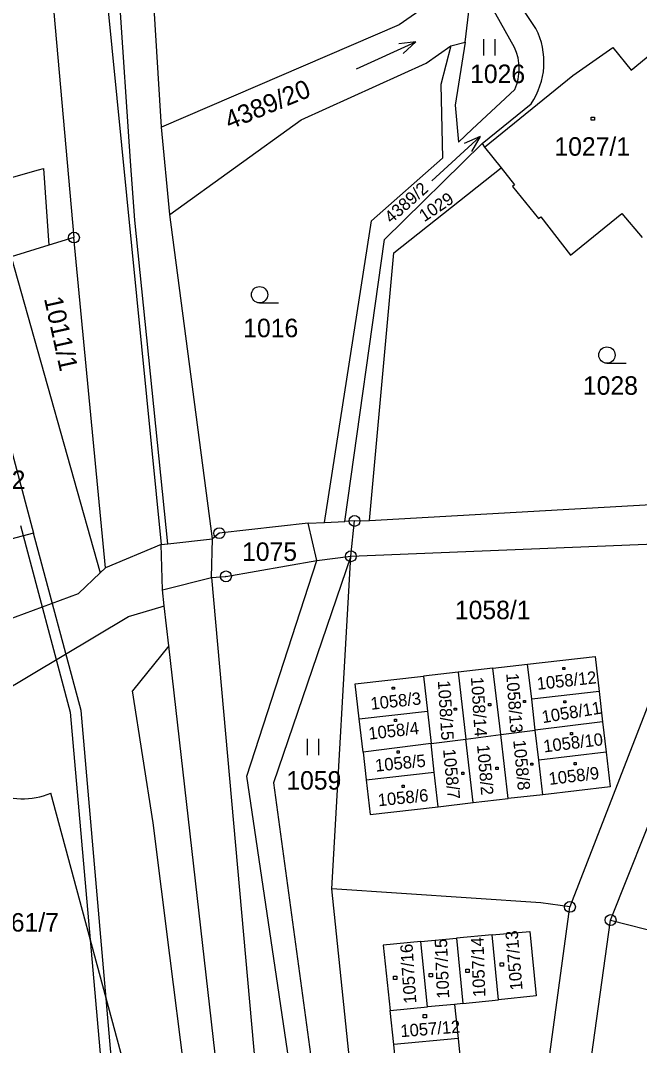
# Model space of a CAD drawing. Extents: x -468021 to -466942, y -1130484 to -1128584.
# Drawn here: x -467174.5 to -467117.6, y -1129550 to -1129455.8 of the extents above; entities that cross this region are included whole.
import ezdxf

# ---------------------------------------------------------------- set-up
doc = ezdxf.new("R2010")
doc.units = 0
doc.layers.add('DKM', color=7, linetype='Continuous')
doc.layers.add('HORKOVOD_SKUTEČNOST_předizolované potrubí', color=7, linetype='Continuous')

msp = doc.modelspace()

# ---------------------------------------------------------------- linework, layer by layer
at = {"layer": 'DKM'}
for p, q in [((-467161.53, -1129465.6), (-467165.04, -1129407.93)), ((-467164.36, -1129468.75), (-467168.4, -1129408.56)), ((-467170.53, -1129413.79), (-467161.54, -1129503.98)), ((-467172.67, -1129440.93), (-467169.57, -1129475.76)), ((-467133.62, -1129457.8), (-467132.85, -1129451.57)), ((-467129.07, -1129458.29), (-467132.85, -1129451.57)), ((-467127.11, -1129456.55), (-467129.22, -1129453.37)), ((-467137.06, -1129454.4), (-467139.68, -1129456.2)), ((-467139.68, -1129456.2), (-467161.53, -1129465.6)), ((-467143.599, -1129460.265), (-467138.14, -1129457.774)), ((-467138.14, -1129457.774), (-467139.712, -1129457.942)), ((-467138.14, -1129457.774), (-467139.297, -1129458.852)), ((-467137.21, -1129459.73), (-467134.93, -1129458.13)), ((-467134.93, -1129458.13), (-467135.84, -1129461.7)), ((-467134.93, -1129458.13), (-467133.62, -1129457.8)), ((-467133.62, -1129457.8), (-467134.52, -1129463.58)), ((-467131.89, -1129459.02), (-467131.89, -1129457.52)), ((-467130.89, -1129457.52), (-467130.89, -1129459.02)), ((-467123.73, -1129460.85), (-467120.03, -1129458.29)), ((-467120.03, -1129458.29), (-467118.36, -1129460.37)), ((-467118.36, -1129460.37), (-467116.46, -1129458.8)), ((-467148.69, -1129464.94), (-467137.21, -1129459.73)), ((-467131.83, -1129467.44), (-467123.73, -1129460.85)), ((-467135.84, -1129461.7), (-467135.7, -1129468.47)), ((-467132.98, -1129465.8), (-467129.04, -1129462.14)), ((-467134.52, -1129463.58), (-467134.22, -1129466.99)), ((-467132.06, -1129467.11), (-467127.56, -1129463.46)), ((-467160.75, -1129473.63), (-467148.69, -1129464.94)), ((-467122.04, -1129464.68), (-467121.74, -1129464.68)), ((-467122.04, -1129464.98), (-467122.04, -1129464.68)), ((-467121.74, -1129464.68), (-467121.74, -1129464.98)), ((-467160.75, -1129473.63), (-467161.53, -1129465.6)), ((-467134.22, -1129466.99), (-467132.98, -1129465.8)), ((-467121.74, -1129464.98), (-467122.04, -1129464.98)), ((-467136.67, -1129470.538), (-467132.249, -1129466.481)), ((-467132.249, -1129466.481), (-467133.693, -1129467.127)), ((-467132.249, -1129466.481), (-467133.016, -1129467.864)), ((-467141.02, -1129475.93), (-467132.06, -1129467.11)), ((-467132.06, -1129467.11), (-467131.83, -1129467.44)), ((-467131.83, -1129467.44), (-467130.31, -1129469.36)), ((-467135.7, -1129468.47), (-467142.22, -1129474.21)), ((-467194.95, -1129475.67), (-467172.83, -1129469.55)), ((-467172.83, -1129469.55), (-467172.38, -1129469.42)), ((-467172.38, -1129469.42), (-467171.88, -1129476.47)), ((-467163.96, -1129474.16), (-467164.36, -1129468.75)), ((-467140.16, -1129477.17), (-467130.31, -1129469.36)), ((-467130.31, -1129469.36), (-467129.07, -1129470.91)), ((-467129.07, -1129470.91), (-467129.26, -1129471.07)), ((-467129.26, -1129471.07), (-467126.86, -1129474.01)), ((-467160.94, -1129503.91), (-467163.96, -1129474.16)), ((-467156.82, -1129503.45), (-467160.75, -1129473.63)), ((-467146.55, -1129501.95), (-467142.22, -1129474.21)), ((-467126.86, -1129474.01), (-467126.67, -1129473.86)), ((-467126.67, -1129473.86), (-467123.92, -1129477.39)), ((-467123.92, -1129477.39), (-467119.21, -1129473.56)), ((-467119.21, -1129473.56), (-467117.35, -1129475.75)), ((-467169.57, -1129475.76), (-467171.88, -1129476.47)), ((-467166.67, -1129506.11), (-467169.57, -1129475.76)), ((-467144.66, -1129501.85), (-467141.02, -1129475.93)), ((-467171.88, -1129476.47), (-467175.35, -1129477.53)), ((-467142.41, -1129501.77), (-467140.16, -1129477.17)), ((-467175.35, -1129477.53), (-467167.15, -1129506.57)), ((-467152.51, -1129481.76), (-467150.76, -1129481.76)), ((-467120.58, -1129487.31), (-467118.83, -1129487.31)), ((-467142.41, -1129501.77), (-467111.78, -1129500.04)), ((-467148.05, -1129502.02), (-467156.21, -1129502.93)), ((-467148.05, -1129502.02), (-467146.55, -1129501.95)), ((-467147.24, -1129505.44), (-467148.05, -1129502.02)), ((-467146.55, -1129501.95), (-467144.66, -1129501.85)), ((-467143.78, -1129501.81), (-467144.66, -1129501.85)), ((-467144.12, -1129505.05), (-467143.78, -1129501.81)), ((-467143.78, -1129501.81), (-467142.41, -1129501.77)), ((-467160.94, -1129503.91), (-467156.82, -1129503.45)), ((-467156.92, -1129507.01), (-467156.82, -1129503.45)), ((-467156.21, -1129502.93), (-467156.82, -1129503.45)), ((-467161.54, -1129503.98), (-467166.67, -1129506.11)), ((-467161.54, -1129503.98), (-467160.94, -1129503.91)), ((-467161.44, -1129508.14), (-467161.54, -1129503.98)), ((-467144.12, -1129505.05), (-467110.99, -1129503.68)), ((-467110.99, -1129503.68), (-467123.98, -1129537.28)), ((-467155.6, -1129506.9), (-467147.24, -1129505.44)), ((-467153.68, -1129525.28), (-467147.24, -1129505.44)), ((-467144.12, -1129505.05), (-467151.22, -1129525.87)), ((-467147.24, -1129505.44), (-467144.12, -1129505.05)), ((-467145.86, -1129535.62), (-467144.12, -1129505.05)), ((-467167.15, -1129506.57), (-467166.67, -1129506.11)), ((-467169.16, -1129508.49), (-467167.15, -1129506.57)), ((-467161.44, -1129508.14), (-467156.92, -1129507.01)), ((-467156.92, -1129507.01), (-467155.6, -1129506.9)), ((-467156.92, -1129507.01), (-467150.89, -1129574.46)), ((-467161.27, -1129509.62), (-467161.44, -1129508.14)), ((-467183.91, -1129513.91), (-467169.16, -1129508.49)), ((-467164.55, -1129510.6), (-467161.55, -1129509.7)), ((-467161.55, -1129509.7), (-467161.27, -1129509.62)), ((-467160.85, -1129513.3), (-467161.27, -1129509.62)), ((-467177.3, -1129518.19), (-467164.55, -1129510.6)), ((-467160.85, -1129513.3), (-467164.2, -1129517.41)), ((-467153.89, -1129574.48), (-467160.85, -1129513.3)), ((-467127.88, -1129514.97), (-467121.67, -1129514.26)), ((-467121.67, -1129514.26), (-467121.3, -1129517.49)), ((-467134.26, -1129515.7), (-467137.45, -1129516.07)), ((-467131.07, -1129515.34), (-467134.26, -1129515.7)), ((-467134.26, -1129515.7), (-467133.55, -1129521.86)), ((-467131.07, -1129515.34), (-467127.88, -1129514.97)), ((-467130.35, -1129521.45), (-467131.07, -1129515.34)), ((-467127.5, -1129518.19), (-467127.88, -1129514.97)), ((-467124.647, -1129515.263), (-467124.446, -1129515.263)), ((-467124.647, -1129515.464), (-467124.647, -1129515.263)), ((-467124.446, -1129515.464), (-467124.647, -1129515.464)), ((-467124.446, -1129515.263), (-467124.446, -1129515.464)), ((-467143.72, -1129516.79), (-467137.45, -1129516.07)), ((-467137.45, -1129516.07), (-467137.09, -1129519.28)), ((-467162.3, -1129529.55), (-467164.2, -1129517.41)), ((-467143.35, -1129519.99), (-467143.72, -1129516.79)), ((-467140.317, -1129517.073), (-467140.116, -1129517.073)), ((-467140.317, -1129517.274), (-467140.317, -1129517.073)), ((-467140.116, -1129517.274), (-467140.317, -1129517.274)), ((-467140.116, -1129517.073), (-467140.116, -1129517.274)), ((-467121.3, -1129517.49), (-467127.5, -1129518.19)), ((-467121.3, -1129517.49), (-467120.98, -1129520.26)), ((-467131.457, -1129518.593), (-467131.256, -1129518.593)), ((-467131.457, -1129518.794), (-467131.457, -1129518.593)), ((-467131.256, -1129518.593), (-467131.256, -1129518.794)), ((-467128.257, -1129518.303), (-467128.056, -1129518.303)), ((-467128.257, -1129518.504), (-467128.257, -1129518.303)), ((-467128.056, -1129518.504), (-467128.257, -1129518.504)), ((-467128.056, -1129518.303), (-467128.056, -1129518.504)), ((-467127.17, -1129521.05), (-467127.5, -1129518.19)), ((-467124.557, -1129518.333), (-467124.356, -1129518.333)), ((-467124.557, -1129518.534), (-467124.557, -1129518.333)), ((-467124.356, -1129518.534), (-467124.557, -1129518.534)), ((-467124.356, -1129518.333), (-467124.356, -1129518.534)), ((-467143.35, -1129519.99), (-467137.09, -1129519.28)), ((-467137.09, -1129519.28), (-467136.75, -1129522.27)), ((-467134.617, -1129519.003), (-467134.416, -1129519.003)), ((-467134.617, -1129519.204), (-467134.617, -1129519.003)), ((-467134.416, -1129519.204), (-467134.617, -1129519.204)), ((-467134.416, -1129519.003), (-467134.416, -1129519.204)), ((-467131.256, -1129518.794), (-467131.457, -1129518.794)), ((-467143, -1129523.06), (-467143.35, -1129519.99)), ((-467140.117, -1129520.033), (-467139.916, -1129520.033)), ((-467140.117, -1129520.234), (-467140.117, -1129520.033)), ((-467139.916, -1129520.234), (-467140.117, -1129520.234)), ((-467139.916, -1129520.033), (-467139.916, -1129520.234)), ((-467120.98, -1129520.26), (-467127.17, -1129521.05)), ((-467120.98, -1129520.26), (-467120.66, -1129523.07)), ((-467133.55, -1129521.86), (-467130.35, -1129521.45)), ((-467130.35, -1129521.45), (-467127.17, -1129521.05)), ((-467129.65, -1129527.33), (-467130.35, -1129521.45)), ((-467126.85, -1129523.78), (-467127.17, -1129521.05)), ((-467123.937, -1129521.253), (-467123.736, -1129521.253)), ((-467123.937, -1129521.454), (-467123.937, -1129521.253)), ((-467123.736, -1129521.454), (-467123.937, -1129521.454)), ((-467123.736, -1129521.253), (-467123.736, -1129521.454)), ((-467148.09, -1129523.32), (-467148.09, -1129521.82)), ((-467147.09, -1129521.82), (-467147.09, -1129523.32)), ((-467136.75, -1129522.27), (-467143, -1129523.06)), ((-467136.75, -1129522.27), (-467133.55, -1129521.86)), ((-467136.46, -1129524.89), (-467136.75, -1129522.27)), ((-467132.88, -1129527.7), (-467133.55, -1129521.86)), ((-467143, -1129523.06), (-467142.71, -1129525.61)), ((-467139.867, -1129522.943), (-467139.666, -1129522.943)), ((-467139.867, -1129523.144), (-467139.867, -1129522.943)), ((-467139.666, -1129523.144), (-467139.867, -1129523.144)), ((-467139.666, -1129522.943), (-467139.666, -1129523.144)), ((-467120.66, -1129523.07), (-467126.85, -1129523.78)), ((-467120.66, -1129523.07), (-467120.29, -1129526.26)), ((-467120.25, -1129538.49), (-467113.94, -1129522.59)), ((-467127.587, -1129524.063), (-467127.386, -1129524.063)), ((-467127.587, -1129524.264), (-467127.587, -1129524.063)), ((-467127.386, -1129524.264), (-467127.587, -1129524.264)), ((-467127.386, -1129524.063), (-467127.386, -1129524.264)), ((-467126.48, -1129526.97), (-467126.85, -1129523.78)), ((-467123.607, -1129524.023), (-467123.406, -1129524.023)), ((-467123.607, -1129524.224), (-467123.607, -1129524.023)), ((-467123.406, -1129524.224), (-467123.607, -1129524.224)), ((-467123.406, -1129524.023), (-467123.406, -1129524.224)), ((-467142.71, -1129525.61), (-467136.46, -1129524.89)), ((-467136.1, -1129528.07), (-467136.46, -1129524.89)), ((-467133.927, -1129524.903), (-467133.726, -1129524.903)), ((-467133.927, -1129525.104), (-467133.927, -1129524.903)), ((-467133.726, -1129525.104), (-467133.927, -1129525.104)), ((-467133.726, -1129524.903), (-467133.726, -1129525.104)), ((-467130.787, -1129524.453), (-467130.586, -1129524.453)), ((-467130.787, -1129524.654), (-467130.787, -1129524.453)), ((-467130.586, -1129524.654), (-467130.787, -1129524.654)), ((-467130.586, -1129524.453), (-467130.586, -1129524.654)), ((-467146.39, -1129574.43), (-467153.68, -1129525.28)), ((-467151.22, -1129525.87), (-467144.59, -1129574.42)), ((-467142.71, -1129525.61), (-467142.34, -1129528.79)), ((-467139.417, -1129526.103), (-467139.216, -1129526.103)), ((-467139.417, -1129526.304), (-467139.417, -1129526.103)), ((-467139.216, -1129526.103), (-467139.216, -1129526.304)), ((-467165.06, -1129551.47), (-467171.69, -1129526.82)), ((-467139.216, -1129526.304), (-467139.417, -1129526.304)), ((-467126.48, -1129526.97), (-467129.65, -1129527.33)), ((-467120.29, -1129526.26), (-467126.48, -1129526.97)), ((-467136.1, -1129528.07), (-467132.88, -1129527.7)), ((-467132.88, -1129527.7), (-467129.65, -1129527.33)), ((-467142.34, -1129528.79), (-467136.1, -1129528.07)), ((-467160.76, -1129541.76), (-467162.3, -1129529.55)), ((-467126.67, -1129536.9), (-467145.86, -1129535.62)), ((-467140.61, -1129586.75), (-467145.86, -1129535.62)), ((-467128.78, -1129572.28), (-467123.98, -1129537.28)), ((-467123.98, -1129537.28), (-467126.67, -1129536.9)), ((-467125.01, -1129572.74), (-467120.25, -1129538.49)), ((-467120.25, -1129538.49), (-467084.84, -1129547.73)), ((-467137.68, -1129540.47), (-467134.41, -1129540.17)), ((-467131.13, -1129539.86), (-467134.41, -1129540.17)), ((-467134.41, -1129540.17), (-467133.82, -1129546.15)), ((-467131.13, -1129539.86), (-467127.67, -1129539.53)), ((-467130.55, -1129545.82), (-467131.13, -1129539.86)), ((-467127.67, -1129539.53), (-467127.08, -1129545.46)), ((-467137.68, -1129540.47), (-467141.14, -1129540.8)), ((-467141.14, -1129540.8), (-467140.51, -1129546.8)), ((-467137.09, -1129546.47), (-467137.68, -1129540.47)), ((-467157.69, -1129566.18), (-467160.76, -1129541.76)), ((-467133.56, -1129543.01), (-467133.26, -1129543.01)), ((-467133.56, -1129543.31), (-467133.56, -1129543.01)), ((-467133.26, -1129543.01), (-467133.26, -1129543.31)), ((-467130.39, -1129542.42), (-467130.09, -1129542.42)), ((-467130.39, -1129542.72), (-467130.39, -1129542.42)), ((-467130.09, -1129542.72), (-467130.39, -1129542.72)), ((-467130.09, -1129542.42), (-467130.09, -1129542.72)), ((-467140.2, -1129543.66), (-467139.9, -1129543.66)), ((-467140.2, -1129543.96), (-467140.2, -1129543.66)), ((-467139.9, -1129543.96), (-467140.2, -1129543.96)), ((-467139.9, -1129543.66), (-467139.9, -1129543.96)), ((-467136.93, -1129543.41), (-467136.63, -1129543.41)), ((-467136.93, -1129543.71), (-467136.93, -1129543.41)), ((-467136.63, -1129543.71), (-467136.93, -1129543.71)), ((-467136.63, -1129543.41), (-467136.63, -1129543.71)), ((-467133.26, -1129543.31), (-467133.56, -1129543.31)), ((-467133.82, -1129546.15), (-467130.55, -1129545.82)), ((-467127.08, -1129545.46), (-467130.55, -1129545.82)), ((-467140.51, -1129546.8), (-467137.09, -1129546.47)), ((-467140.18, -1129549.94), (-467140.51, -1129546.8)), ((-467134.6, -1129546.25), (-467137.09, -1129546.47)), ((-467133.82, -1129546.15), (-467134.6, -1129546.25)), ((-467134.6, -1129546.25), (-467134.27, -1129549.39)), ((-467137.48, -1129547.18), (-467137.18, -1129547.18)), ((-467137.48, -1129547.48), (-467137.48, -1129547.18)), ((-467137.18, -1129547.48), (-467137.48, -1129547.48)), ((-467137.18, -1129547.18), (-467137.18, -1129547.48)), ((-467134.27, -1129549.39), (-467140.18, -1129549.94)), ((-467134.27, -1129549.39), (-467133.93, -1129552.67)), ((-467139.84, -1129553.24), (-467140.18, -1129549.94))]:
    msp.add_line(p, q, dxfattribs=at)
for centre, radius in [((-467169.57, -1129475.76), 0.5), ((-467169.57, -1129475.76), 0.01), ((-467152.51, -1129481.01), 0.75), ((-467120.58, -1129486.56), 0.75), ((-467143.78, -1129501.81), 0.5), ((-467156.21, -1129502.93), 0.5), ((-467143.78, -1129501.81), 0.01), ((-467156.21, -1129502.93), 0.01), ((-467144.12, -1129505.05), 0.5), ((-467144.12, -1129505.05), 0.01), ((-467155.6, -1129506.9), 0.5), ((-467155.6, -1129506.9), 0.01), ((-467123.98, -1129537.28), 0.5), ((-467123.98, -1129537.28), 0.01), ((-467120.25, -1129538.49), 0.5), ((-467120.25, -1129538.49), 0.01)]:
    msp.add_circle(centre, radius, dxfattribs=at)
for centre, radius, start, end in [((-467133.138, -1129459.627), 6.768, 325.50354, 27.04443), ((-467133.384, -1129460.249), 4.738, 336.47224, 24.42066), ((-467174.266, -1129520.773), 6.573, 243.58875, 293.07862)]:
    msp.add_arc(centre, radius, start, end, dxfattribs=at)
at = {"layer": 'HORKOVOD_SKUTEČNOST_předizolované potrubí'}
for points in [[(-467198.793, -1129382.078), (-467196.33, -1129388.344), (-467189.654, -1129405.471), (-467178.364, -1129442.583), (-467188.553, -1129445.581), (-467173.281, -1129502.937)], [(-467174.483, -1129502.219), (-467169.903, -1129519.391), (-467163.832, -1129588.766), (-467163.134, -1129595.763), (-467159.293, -1129638.113), (-467191.616, -1129734.429)], [(-467190.668, -1129734.749), (-467158.229, -1129638.113), (-467162.19, -1129595.699), (-467162.81, -1129589.487), (-467168.914, -1129519.217), (-467173.281, -1129502.937)], [(-467173.281, -1129502.937), (-467185.701, -1129506.205)]]:
    msp.add_lwpolyline(points, dxfattribs=at)

# ---------------------------------------------------------------- texts
at = {"layer": 'DKM'}
for s, p in [('1026', (-467133.16, -1129461.56)), ('1027/1', (-467125.412, -1129468.24)), ('1016', (-467154.01, -1129484.92)), ('1028', (-467122.79, -1129490.21)), ('1011/2', (-467180.98, -1129498.87)), ('1075', (-467154.12, -1129505.48)), ('1058/1', (-467134.56, -1129510.84)), ('1059', (-467150.05, -1129526.5)), ('1061/7', (-467177.9, -1129539.55))]:
    msp.add_text(s, height=1.7, dxfattribs=at).set_placement(p)
for s, height, rotation, p in [('4389/20', 1.7, 22.25943, (-467155.27, -1129465.86)), ('4389/2', 1.14, 41.55264, (-467140.4, -1129474.52)), ('1029', 1.14, 33.69006, (-467137.37, -1129474.36)), ('1011/1', 1.7, 282.39543, (-467172.33, -1129481.36)), ('1058/12', 1.14, 6.39441, (-467126.97, -1129517.34)), ('1058/15', 1.14, 273.57633, (-467136.13, -1129516.5)), ('1058/14', 1.14, 273.69135, (-467133.09, -1129516.17)), ('1058/13', 1.14, 274.08564, (-467129.84, -1129515.83)), ('1058/3', 1.14, 6.22584, (-467142.25, -1129519.17)), ('1058/11', 1.14, 9.30204, (-467126.48, -1129520.4)), ('1058/4', 1.14, 6.63642, (-467142.44, -1129521.92)), ('1058/10', 1.14, 7.07895, (-467126.36, -1129523.09)), ('1058/8', 1.14, 275.46381, (-467129.2, -1129521.97)), ('1058/5', 1.14, 5.85603, (-467141.83, -1129524.86)), ('1058/7', 1.14, 275.47587, (-467135.65, -1129522.8)), ('1058/2', 1.14, 274.89906, (-467132.53, -1129522.41)), ('1058/9', 1.14, 7.01649, (-467125.87, -1129526.08)), ('1058/6', 1.14, 5.90616, (-467141.58, -1129528.04)), ('1057/15', 1.14, 92.20257, (-467135.07, -1129545.69)), ('1057/14', 1.14, 91.92195, (-467131.75, -1129545.55)), ('1057/13', 1.14, 94.80348, (-467128.33, -1129544.9)), ('1057/16', 1.14, 93.81411, (-467138.09, -1129546.14)), ('1057/12', 1.14, 4.46715, (-467139.52, -1129549.26))]:
    msp.add_text(s, height=height, rotation=rotation, dxfattribs=at).set_placement(p)

doc.saveas('drawing.dxf')
